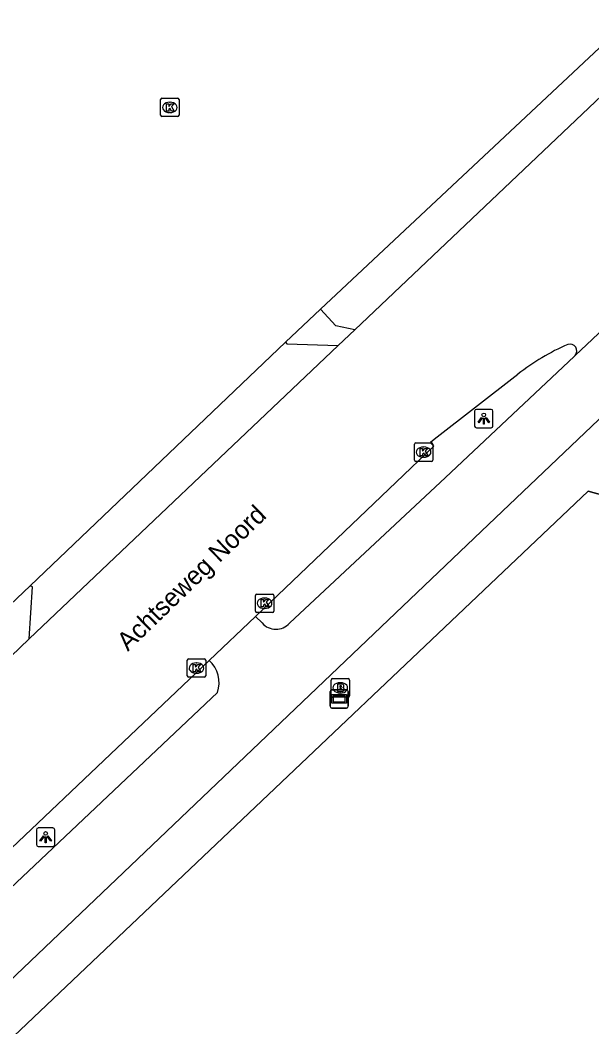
# Model space of a CAD drawing. Extents: x 156141 to 158132, y 385651 to 388399.
# Drawn here: x 156591.7 to 156622.8, y 387910.4 to 387965 of the extents above; entities that cross this region are included whole.
import ezdxf

# ---------------------------------------------------------------- set-up
doc = ezdxf.new("R2010")
doc.units = 0
for name, color, linetype in [('IMGEO_Berm_groen', 7, 'Continuous'), ('IMGEO_Brandkraan', 7, 'Continuous'), ('IMGEO_Fietspad_gesloten', 7, 'Continuous'), ('IMGEO_Groenvoorziening', 7, 'Continuous'), ('IMGEO_Hek', 7, 'Continuous'), ('IMGEO_Kolk', 7, 'Continuous'), ('IMGEO_Lichtpunt', 7, 'Continuous'), ('IMGEO_Openbare_ruimte_label', 7, 'Continuous'), ('IMGEO_Rijbaan_lokaal_gesloten', 7, 'Continuous'), ('IMGEO_Rijbaan_lokaal_open', 7, 'Continuous'), ('IMGEO_Verklikker', 7, 'Continuous')]:
    doc.layers.add(name, color=color, linetype=linetype)

msp = doc.modelspace()

# ---------------------------------------------------------------- linework, layer by layer
at = {"layer": 'IMGEO_Berm_groen'}
msp.add_lwpolyline([(156609.907, 387948.241), (156608.888, 387948.465), (156608.044, 387949.37), (156642.93, 387982.023)], dxfattribs=at)
at = {"layer": 'IMGEO_Brandkraan'}
for p, q in [((156608.622, 387928.39), (156608.622, 387929.242)), ((156608.697, 387929.316), (156609.549, 387929.316)), ((156609.11, 387929.096), (156609.135, 387929.096)), ((156609.623, 387929.242), (156609.623, 387928.39)), ((156609.549, 387928.316), (156608.697, 387928.316)), ((156609.133, 387928.536), (156609.108, 387928.536))]:
    msp.add_line(p, q, dxfattribs=at)
for points in [[(156608.622, 387928.39), (156608.622, 387929.242)], [(156608.697, 387929.316), (156609.549, 387929.316)], [(156608.97, 387929.016), (156608.97, 387928.616), (156609.183, 387928.616)], [(156609.201, 387929.016), (156608.97, 387929.016)], [(156609.149, 387928.935), (156609.095, 387928.935), (156609.095, 387928.859)], [(156609.095, 387928.859), (156609.148, 387928.859)], [(156609.623, 387929.242), (156609.623, 387928.39)], [(156609.549, 387928.316), (156608.697, 387928.316)], [(156609.157, 387928.783), (156609.095, 387928.783), (156609.095, 387928.702)], [(156609.095, 387928.702), (156609.157, 387928.702)]]:
    msp.add_lwpolyline(points, dxfattribs=at)
for centre, radius, start, end in [((156608.699, 387929.24), 0.0765, 91.552, 178.448), ((156608.699, 387929.24), 0.0765, 91.552, 178.448), ((156609.15, 387928.897), 0.0379, 267.8285, 90.9355), ((156609.205, 387928.871), 0.145, 59.4692, 91.5367), ((156609.23, 387928.918), 0.0922, 285.5137, 58.1501), ((156609.235, 387928.726), 0.105, 301.3115, 78.989), ((156609.547, 387929.24), 0.0765, 1.552, 88.448), ((156609.547, 387929.24), 0.0765, 1.552, 88.448), ((156608.699, 387928.392), 0.0765, 181.552, 268.448), ((156608.699, 387928.392), 0.0765, 181.552, 268.448), ((156609.158, 387928.742), 0.0404, 269.8759, 90.5077), ((156609.189, 387928.867), 0.251, 268.6676, 293.5347), ((156609.547, 387928.392), 0.0765, 271.552, 358.448), ((156609.547, 387928.392), 0.0765, 271.552, 358.448)]:
    msp.add_arc(centre, radius, start, end, dxfattribs=at)
for centre, major_axis, ratio, start_param, end_param in [((156609.109, 387928.816), (-0.387, 0.002), 0.722429, 4.712389, 7.853982), ((156609.134, 387928.816), (-0.39, 0.002), 0.717154, 1.570796, 4.712389)]:
    msp.add_ellipse(centre, major_axis=major_axis, ratio=ratio, start_param=start_param, end_param=end_param, dxfattribs=at)
at = {"layer": 'IMGEO_Fietspad_gesloten'}
for points in [[(156628.794, 387948.733), (156628.747, 387948.688), (156617.177, 387937.685), (156570.534, 387893.251), (156498.615, 387825.156)], [(156621.872, 387946.845), (156621.827, 387946.803), (156614.845, 387940.229), (156606.368, 387932.324)], [(156604.878, 387932.337), (156604.523, 387932.695)], [(156602.464, 387928.572), (156568.028, 387896.043), (156493.722, 387825.335)]]:
    msp.add_lwpolyline(points, dxfattribs=at)
for centre, radius, start, end in [((156605.629, 387932.996), 0.999, 221.2686, 317.7317), ((156600.899, 387929.087), 1.647, 341.7913, 47.7381)]:
    msp.add_arc(centre, radius, start, end, dxfattribs=at)
at = {"layer": 'IMGEO_Groenvoorziening'}
msp.add_lwpolyline([(156498.256, 387797.302), (156496.434, 387799.756), (156494.885, 387802.348), (156493.58, 387805.062), (156492.828, 387807.989), (156492.714, 387811.016), (156493.241, 387813.991), (156494.315, 387816.807), (156496.092, 387819.262), (156498.141, 387821.475), (156500.322, 387823.545), (156622.58, 387939.493), (156649.326, 387932.102), (156782.826, 387784.436), (156820.798, 387742.434), (156821.88, 387739.622), (156865.486, 387691.341), (156868.188, 387689.996), (156873.602, 387683.816)], dxfattribs=at)
at = {"layer": 'IMGEO_Hek'}
for points in [[(156608.044, 387949.37), (156642.93, 387982.023), (156646.483, 387985.602)], [(156606.147, 387947.569), (156608.044, 387949.37)], [(156592.292, 387934.355), (156606.147, 387947.569)], [(156500.322, 387823.545), (156622.58, 387939.493)], [(156649.326, 387932.102), (156622.58, 387939.493)], [(156590.836, 387932.97), (156592.292, 387934.355)]]:
    msp.add_lwpolyline(points, dxfattribs=at)
at = {"layer": 'IMGEO_Kolk'}
for p, q in [((156599.37, 387959.886), (156599.37, 387960.738)), ((156599.445, 387960.812), (156600.297, 387960.812)), ((156599.858, 387960.592), (156599.883, 387960.592)), ((156600.371, 387960.738), (156600.371, 387959.886)), ((156599.881, 387960.032), (156599.856, 387960.032)), ((156600.297, 387959.812), (156599.445, 387959.812)), ((156613.146, 387941.18), (156613.146, 387942.032)), ((156613.221, 387942.106), (156614.073, 387942.106)), ((156614.147, 387942.032), (156614.147, 387941.18)), ((156613.634, 387941.886), (156613.659, 387941.886)), ((156614.073, 387941.106), (156613.221, 387941.106)), ((156613.657, 387941.326), (156613.632, 387941.326)), ((156604.515, 387932.982), (156604.515, 387933.834)), ((156604.59, 387933.908), (156605.442, 387933.908)), ((156605.516, 387933.834), (156605.516, 387932.982)), ((156605.003, 387933.688), (156605.028, 387933.688)), ((156605.442, 387932.908), (156604.59, 387932.908)), ((156605.026, 387933.128), (156605.001, 387933.128)), ((156600.817, 387929.462), (156600.817, 387930.314)), ((156600.892, 387930.388), (156601.744, 387930.388)), ((156601.305, 387930.168), (156601.33, 387930.168)), ((156601.818, 387930.314), (156601.818, 387929.462)), ((156601.744, 387929.388), (156600.892, 387929.388)), ((156601.328, 387929.608), (156601.303, 387929.608))]:
    msp.add_line(p, q, dxfattribs=at)
for points in [[(156599.37, 387959.886), (156599.37, 387960.738)], [(156599.445, 387960.812), (156600.297, 387960.812)], [(156599.691, 387960.512), (156599.814, 387960.512), (156599.814, 387960.361), (156599.944, 387960.512), (156600.108, 387960.512), (156599.962, 387960.361), (156600.115, 387960.112), (156599.963, 387960.112), (156599.878, 387960.276), (156599.814, 387960.209), (156599.814, 387960.112), (156599.691, 387960.112), (156599.691, 387960.512)], [(156600.371, 387960.738), (156600.371, 387959.886)], [(156600.297, 387959.812), (156599.445, 387959.812)], [(156613.146, 387941.18), (156613.146, 387942.032)], [(156613.221, 387942.106), (156614.073, 387942.106)], [(156614.147, 387942.032), (156614.147, 387941.18)], [(156613.467, 387941.806), (156613.59, 387941.806), (156613.59, 387941.655), (156613.72, 387941.806), (156613.884, 387941.806), (156613.738, 387941.655), (156613.891, 387941.406), (156613.739, 387941.406), (156613.654, 387941.57), (156613.59, 387941.503), (156613.59, 387941.406), (156613.467, 387941.406), (156613.467, 387941.806)], [(156614.073, 387941.106), (156613.221, 387941.106)], [(156604.515, 387932.982), (156604.515, 387933.834)], [(156604.59, 387933.908), (156605.442, 387933.908)], [(156605.516, 387933.834), (156605.516, 387932.982)], [(156604.836, 387933.608), (156604.959, 387933.608), (156604.959, 387933.457), (156605.089, 387933.608), (156605.253, 387933.608), (156605.107, 387933.457), (156605.26, 387933.208), (156605.108, 387933.208), (156605.023, 387933.372), (156604.959, 387933.305), (156604.959, 387933.208), (156604.836, 387933.208), (156604.836, 387933.608)], [(156605.442, 387932.908), (156604.59, 387932.908)], [(156600.817, 387929.462), (156600.817, 387930.314)], [(156600.892, 387930.388), (156601.744, 387930.388)], [(156601.138, 387930.088), (156601.261, 387930.088), (156601.261, 387929.937), (156601.391, 387930.088), (156601.555, 387930.088), (156601.409, 387929.937), (156601.562, 387929.688), (156601.41, 387929.688), (156601.325, 387929.852), (156601.261, 387929.785), (156601.261, 387929.688), (156601.138, 387929.688), (156601.138, 387930.088)], [(156601.818, 387930.314), (156601.818, 387929.462)], [(156601.744, 387929.388), (156600.892, 387929.388)]]:
    msp.add_lwpolyline(points, dxfattribs=at)
for centre, start, end in [((156599.447, 387960.736), 91.552, 178.448), ((156599.447, 387960.736), 91.552, 178.448), ((156600.295, 387960.736), 1.552, 88.448), ((156600.295, 387960.736), 1.552, 88.448), ((156599.447, 387959.888), 181.552, 268.448), ((156599.447, 387959.888), 181.552, 268.448), ((156600.295, 387959.888), 271.552, 358.448), ((156600.295, 387959.888), 271.552, 358.448), ((156613.223, 387942.03), 91.552, 178.448), ((156613.223, 387942.03), 91.552, 178.448), ((156614.071, 387942.03), 1.552, 88.448), ((156614.071, 387942.03), 1.552, 88.448), ((156613.223, 387941.182), 181.552, 268.448), ((156613.223, 387941.182), 181.552, 268.448), ((156614.071, 387941.182), 271.552, 358.448), ((156614.071, 387941.182), 271.552, 358.448), ((156604.592, 387933.832), 91.552, 178.448), ((156604.592, 387933.832), 91.552, 178.448), ((156605.44, 387933.832), 1.552, 88.448), ((156605.44, 387933.832), 1.552, 88.448), ((156604.592, 387932.984), 181.552, 268.448), ((156604.592, 387932.984), 181.552, 268.448), ((156605.44, 387932.984), 271.552, 358.448), ((156605.44, 387932.984), 271.552, 358.448), ((156600.894, 387930.312), 91.552, 178.448), ((156600.894, 387930.312), 91.552, 178.448), ((156601.742, 387930.312), 1.552, 88.448), ((156601.742, 387930.312), 1.552, 88.448), ((156600.894, 387929.464), 181.552, 268.448), ((156600.894, 387929.464), 181.552, 268.448), ((156601.742, 387929.464), 271.552, 358.448), ((156601.742, 387929.464), 271.552, 358.448)]:
    msp.add_arc(centre, 0.0765, start, end, dxfattribs=at)
for centre, major_axis, ratio, start_param, end_param in [((156599.857, 387960.312), (-0.387, 0.002), 0.722429, 4.712389, 7.853982), ((156599.882, 387960.312), (-0.39, 0.002), 0.717154, 1.570796, 4.712389), ((156613.633, 387941.606), (-0.387, 0.002), 0.722429, 4.712389, 7.853982), ((156613.658, 387941.606), (-0.39, 0.002), 0.717154, 1.570796, 4.712389), ((156605.002, 387933.408), (-0.387, 0.002), 0.722429, 4.712389, 7.853982), ((156605.027, 387933.408), (-0.39, 0.002), 0.717154, 1.570796, 4.712389), ((156601.304, 387929.888), (-0.387, 0.002), 0.722429, 4.712389, 7.853982), ((156601.329, 387929.888), (-0.39, 0.002), 0.717154, 1.570796, 4.712389)]:
    msp.add_ellipse(centre, major_axis=major_axis, ratio=ratio, start_param=start_param, end_param=end_param, dxfattribs=at)
at = {"layer": 'IMGEO_Lichtpunt'}
for p, q in [((156616.419, 387943.831), (156616.419, 387943.024)), ((156616.419, 387943.831), (156616.419, 387943.024)), ((156617.321, 387943.926), (156616.513, 387943.926)), ((156617.321, 387943.926), (156616.513, 387943.926)), ((156617.415, 387943.024), (156617.415, 387943.831)), ((156617.415, 387943.024), (156617.415, 387943.831)), ((156616.513, 387942.93), (156617.321, 387942.93)), ((156616.513, 387942.93), (156617.321, 387942.93)), ((156593.532, 387921.212), (156592.724, 387921.212)), ((156593.532, 387921.212), (156592.724, 387921.212)), ((156592.63, 387921.117), (156592.63, 387920.31)), ((156592.63, 387921.117), (156592.63, 387920.31)), ((156593.626, 387920.31), (156593.626, 387921.117)), ((156593.626, 387920.31), (156593.626, 387921.117)), ((156592.724, 387920.216), (156593.532, 387920.216)), ((156592.724, 387920.216), (156593.532, 387920.216))]:
    msp.add_line(p, q, dxfattribs=at)
for points in [[(156616.793, 387943.495), (156616.832, 387943.467), (156616.644, 387943.205), (156616.606, 387943.232), (156616.793, 387943.495)], [(156616.895, 387943.447), (156616.942, 387943.447), (156616.942, 387943.125), (156616.895, 387943.125), (156616.895, 387943.447)], [(156617.005, 387943.467), (156617.043, 387943.494), (156617.23, 387943.232), (156617.191, 387943.204), (156617.005, 387943.467)], [(156593.004, 387920.781), (156593.043, 387920.753), (156592.855, 387920.491), (156592.817, 387920.518), (156593.004, 387920.781)], [(156593.106, 387920.733), (156593.153, 387920.733), (156593.153, 387920.411), (156593.106, 387920.411), (156593.106, 387920.733)], [(156593.216, 387920.753), (156593.254, 387920.78), (156593.441, 387920.518), (156593.402, 387920.49), (156593.216, 387920.753)]]:
    msp.add_lwpolyline(points, dxfattribs=at)
for centre in [(156616.918, 387943.629), (156593.129, 387920.915)]:
    msp.add_circle(centre, 0.0994, dxfattribs=at)
for centre, start, end in [((156616.513, 387943.831), 90, 180), ((156616.513, 387943.831), 90, 180), ((156617.321, 387943.831), 0, 90), ((156617.321, 387943.831), 0, 90), ((156616.513, 387943.024), 180, 270), ((156616.513, 387943.024), 180, 270), ((156617.321, 387943.024), 270, 0), ((156617.321, 387943.024), 270, 360), ((156592.724, 387921.117), 90, 180), ((156592.724, 387921.117), 90, 180), ((156593.532, 387921.117), 0, 90), ((156593.532, 387921.117), 0, 90), ((156592.724, 387920.31), 180, 270), ((156592.724, 387920.31), 180, 270), ((156593.532, 387920.31), 270, 0), ((156593.532, 387920.31), 270, 360)]:
    msp.add_arc(centre, 0.0946, start, end, dxfattribs=at)
at = {"layer": 'IMGEO_Rijbaan_lokaal_gesloten'}
for points in [[(156609.907, 387948.241), (156642.374, 387979.041), (156643.593, 387980.135)], [(156643.508, 387967.236), (156621.872, 387946.845)], [(156609.01, 387947.39), (156609.907, 387948.241)], [(156609.01, 387947.39), (156592.242, 387931.474)], [(156604.523, 387932.695), (156612.154, 387939.978), (156614.203, 387941.935), (156614.016, 387942.156), (156614.217, 387942.312), (156618.773, 387945.844)], [(156604.523, 387932.695), (156602.007, 387930.306)], [(156591.244, 387930.526), (156592.242, 387931.474)], [(156492.223, 387826.159), (156602.007, 387930.306)]]:
    msp.add_lwpolyline(points, dxfattribs=at)
for centre, radius, start, end in [((156626.704, 387935.606), 12.951, 113.814, 127.7636), ((156621.592, 387947.096), 0.376, 318.0552, 108.1445)]:
    msp.add_arc(centre, radius, start, end, dxfattribs=at)
at = {"layer": 'IMGEO_Rijbaan_lokaal_open'}
msp.add_lwpolyline([(156592.242, 387931.474), (156592.414, 387934.294), (156592.292, 387934.355), (156606.147, 387947.569), (156606.218, 387947.491), (156609.01, 387947.39)], dxfattribs=at)
at = {"layer": 'IMGEO_Verklikker'}
for p, q in [((156608.567, 387927.818), (156608.567, 387928.618)), ((156608.567, 387928.618), (156608.567, 387927.818)), ((156608.667, 387928.718), (156609.457, 387928.718)), ((156609.457, 387928.718), (156608.667, 387928.718)), ((156609.557, 387928.618), (156609.557, 387927.818)), ((156609.557, 387927.818), (156609.557, 387928.618)), ((156609.457, 387927.718), (156608.667, 387927.718)), ((156608.667, 387927.718), (156609.457, 387927.718))]:
    msp.add_line(p, q, dxfattribs=at)
for points in [[(156608.668, 387928.45), (156609.456, 387928.45), (156609.456, 387927.986), (156608.668, 387927.986), (156608.668, 387928.45)], [(156608.733, 387928.385), (156608.733, 387928.051), (156609.391, 387928.051), (156609.391, 387928.385), (156608.733, 387928.385)]]:
    msp.add_lwpolyline(points, dxfattribs=at)
for centre, start, end in [((156608.667, 387928.618), 90, 180), ((156608.667, 387928.618), 90, 180), ((156609.457, 387928.618), 0, 90), ((156609.457, 387928.618), 360, 90), ((156608.667, 387927.818), 180, 270), ((156608.667, 387927.818), 180, 270), ((156609.457, 387927.818), 270, 0), ((156609.457, 387927.818), 270, 0)]:
    msp.add_arc(centre, 0.1, start, end, dxfattribs=at)

# ---------------------------------------------------------------- texts
at = {"layer": 'IMGEO_Openbare_ruimte_label'}
msp.add_text('Achtseweg Noord', height=1, rotation=44.0276, dxfattribs=at).set_placement((156597.593, 387930.764))

doc.saveas('drawing.dxf')
